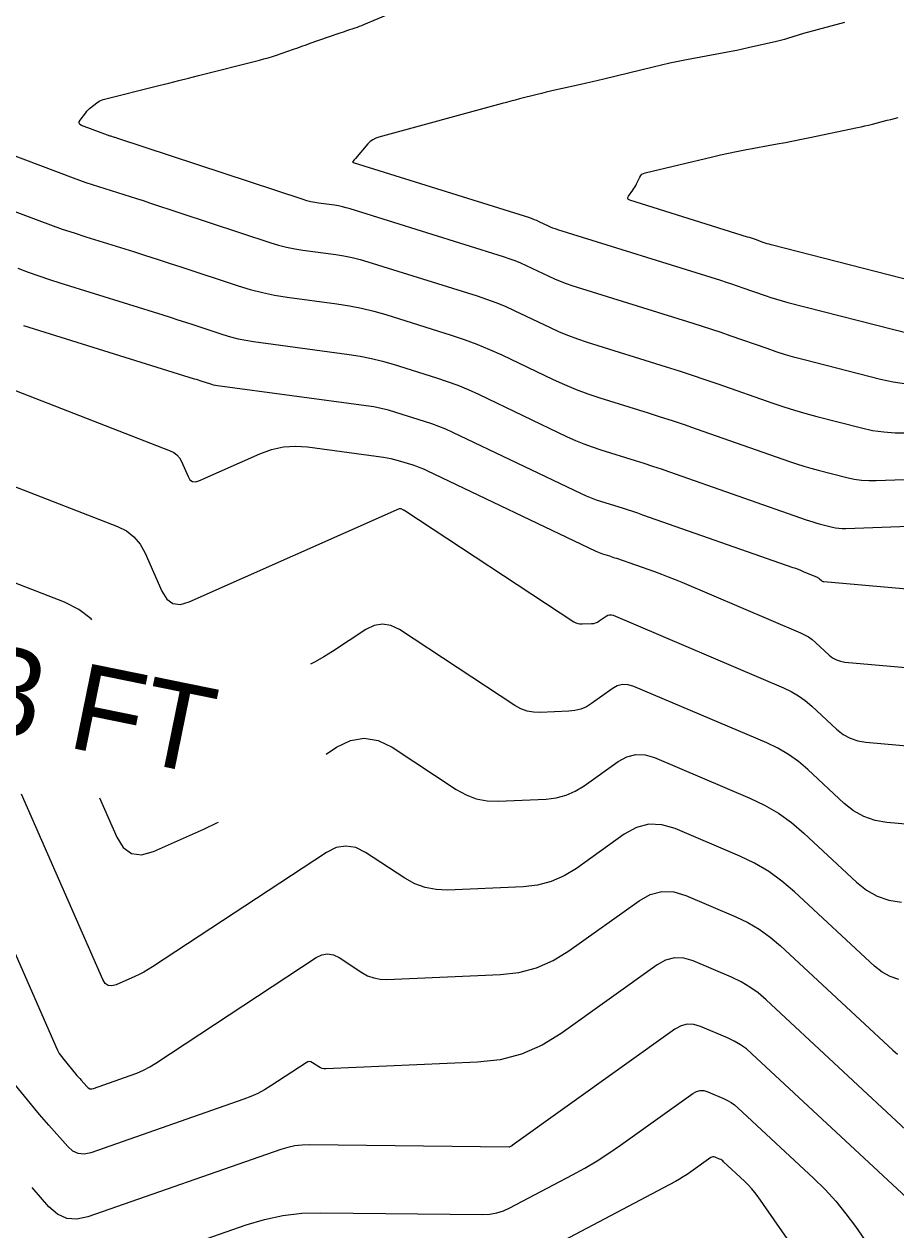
# Model space of a CAD drawing. Extents: x 1354696 to 1366163, y 660729 to 670380.
# Drawn here: x 1362099.4 to 1362159.9, y 664750.7 to 664834.4 of the extents above; entities that cross this region are included whole.
import ezdxf

# ---------------------------------------------------------------- set-up
doc = ezdxf.new("R2010")
doc.units = 0
doc.layers.add('R_Contour Annot', color=7, linetype='Continuous')
doc.layers.add('R_Contours', color=7, linetype='Continuous')

msp = doc.modelspace()

# ---------------------------------------------------------------- linework, layer by layer
at = {"layer": 'R_Contours'}
for points in [[(1362160.579, 664809.436), (1362159.676, 664809.566), (1362158.78, 664809.762), (1362153.498, 664811.117), (1362152.845, 664811.291), (1362152.197, 664811.48), (1362151.553, 664811.683), (1362150.912, 664811.899), (1362148.361, 664812.792), (1362147.722, 664813.013), (1362147.081, 664813.228), (1362146.439, 664813.438), (1362145.795, 664813.642), (1362137.397, 664816.263), (1362136.986, 664816.4), (1362136.581, 664816.55), (1362136.181, 664816.715), (1362135.787, 664816.895), (1362134.223, 664817.641), (1362133.829, 664817.821), (1362133.43, 664817.986), (1362133.025, 664818.137), (1362132.614, 664818.273), (1362121.979, 664821.603), (1362121.713, 664821.681), (1362121.444, 664821.747), (1362121.172, 664821.801), (1362120.898, 664821.844), (1362119.796, 664821.992), (1362119.523, 664822.036), (1362119.252, 664822.091), (1362118.983, 664822.16), (1362118.718, 664822.241), (1362105.859, 664826.484), (1362105.8, 664826.503), (1362105.741, 664826.522), (1362105.682, 664826.541), (1362105.623, 664826.56), (1362105.385, 664826.634), (1362105.326, 664826.653), (1362105.267, 664826.673), (1362105.209, 664826.693), (1362105.15, 664826.715), (1362103.35, 664827.393), (1362103.236, 664827.455), (1362103.181, 664827.534), (1362103.184, 664827.631), (1362103.246, 664827.745), (1362103.634, 664828.271), (1362103.714, 664828.372), (1362103.799, 664828.467), (1362103.891, 664828.555), (1362103.989, 664828.638), (1362104.395, 664828.957), (1362104.499, 664829.031), (1362104.609, 664829.092), (1362104.725, 664829.142), (1362104.847, 664829.18), (1362108.716, 664830.158), (1362109.402, 664830.332), (1362110.089, 664830.505), (1362110.775, 664830.679), (1362111.462, 664830.852), (1362115.697, 664831.92), (1362115.996, 664831.999), (1362116.293, 664832.084), (1362116.588, 664832.176), (1362116.881, 664832.274), (1362118.05, 664832.681), (1362118.343, 664832.782), (1362118.635, 664832.884), (1362118.927, 664832.986), (1362119.219, 664833.087), (1362121.152, 664833.761), (1362121.3, 664833.813), (1362121.449, 664833.864), (1362121.598, 664833.915), (1362121.746, 664833.965), (1362122.342, 664834.166), (1362122.49, 664834.218), (1362122.637, 664834.272), (1362122.784, 664834.329), (1362122.929, 664834.389), (1362124.929, 664835.236)], [(1362156.294, 664834.532), (1362153.45, 664833.774), (1362152.323, 664833.418), (1362152.134, 664833.36), (1362151.945, 664833.307), (1362151.754, 664833.257), (1362151.562, 664833.211), (1362149.608, 664832.764), (1362149.218, 664832.677), (1362148.827, 664832.594), (1362148.435, 664832.516), (1362148.042, 664832.441), (1362145.323, 664831.942), (1362144.74, 664831.83), (1362144.159, 664831.71), (1362143.579, 664831.58), (1362143.001, 664831.442), (1362139.59, 664830.601), (1362139.19, 664830.504), (1362138.79, 664830.408), (1362138.389, 664830.316), (1362137.987, 664830.225), (1362136.192, 664829.827), (1362135.884, 664829.758), (1362135.577, 664829.686), (1362135.27, 664829.612), (1362134.964, 664829.535), (1362133.741, 664829.225), (1362133.436, 664829.146), (1362133.13, 664829.067), (1362132.825, 664828.986), (1362132.521, 664828.904), (1362123.979, 664826.576), (1362123.762, 664826.501), (1362123.564, 664826.396), (1362123.384, 664826.263), (1362123.222, 664826.102), (1362122.347, 664825.096), (1362122.325, 664825.071), (1362122.303, 664825.045), (1362122.282, 664825.019), (1362122.26, 664824.994), (1362122.174, 664824.891), (1362122.159, 664824.867), (1362122.158, 664824.847), (1362122.17, 664824.831), (1362122.195, 664824.819), (1362134.428, 664820.989), (1362134.595, 664820.934), (1362134.759, 664820.872), (1362134.921, 664820.805), (1362135.081, 664820.733), (1362135.715, 664820.43), (1362135.874, 664820.357), (1362136.036, 664820.29), (1362136.201, 664820.229), (1362136.367, 664820.174), (1362147.674, 664816.644), (1362148.066, 664816.52), (1362148.456, 664816.393), (1362148.845, 664816.262), (1362149.233, 664816.128), (1362150.783, 664815.586), (1362151.172, 664815.454), (1362151.563, 664815.331), (1362151.957, 664815.217), (1362152.353, 664815.11), (1362160.897, 664812.919)], [(1362091.218, 664828.099), (1362102.767, 664823.75), (1362103.201, 664823.59), (1362103.638, 664823.437), (1362104.077, 664823.289), (1362104.518, 664823.148), (1362106.286, 664822.595), (1362106.727, 664822.456), (1362107.169, 664822.315), (1362107.609, 664822.173), (1362108.049, 664822.028), (1362116.468, 664819.25), (1362117.017, 664819.083), (1362117.573, 664818.942), (1362118.134, 664818.826), (1362118.701, 664818.736), (1362120.982, 664818.429), (1362121.55, 664818.34), (1362122.112, 664818.227), (1362122.669, 664818.091), (1362123.221, 664817.931), (1362130.8, 664815.558), (1362131.455, 664815.34), (1362132.101, 664815.099), (1362132.738, 664814.836), (1362133.366, 664814.55), (1362135.86, 664813.36), (1362136.488, 664813.074), (1362137.125, 664812.811), (1362137.771, 664812.57), (1362138.426, 664812.353), (1362143.915, 664810.639), (1362144.812, 664810.355), (1362145.707, 664810.063), (1362146.599, 664809.764), (1362147.488, 664809.456), (1362151.311, 664808.118), (1362152.067, 664807.863), (1362152.829, 664807.623), (1362153.595, 664807.4), (1362154.367, 664807.194), (1362157.462, 664806.4), (1362158.239, 664806.23), (1362159.022, 664806.117), (1362159.811, 664806.061), (1362160.606, 664806.062)], [(1362163.013, 664816.076), (1362151.209, 664819.104), (1362151.068, 664819.142), (1362150.929, 664819.182), (1362150.791, 664819.226), (1362150.653, 664819.272), (1362150.105, 664819.464), (1362149.968, 664819.511), (1362149.831, 664819.558), (1362149.693, 664819.603), (1362149.554, 664819.646), (1362141.395, 664822.194), (1362141.297, 664822.24), (1362141.249, 664822.303), (1362141.249, 664822.382), (1362141.299, 664822.478), (1362141.596, 664822.895), (1362141.668, 664823.001), (1362141.736, 664823.109), (1362141.799, 664823.221), (1362141.857, 664823.334), (1362142.086, 664823.807), (1362142.152, 664823.913), (1362142.235, 664823.998), (1362142.335, 664824.061), (1362142.453, 664824.102), (1362147.121, 664825.218), (1362147.68, 664825.348), (1362148.24, 664825.47), (1362148.801, 664825.584), (1362149.365, 664825.691), (1362151.621, 664826.104), (1362152.184, 664826.209), (1362152.747, 664826.318), (1362153.309, 664826.43), (1362153.871, 664826.546), (1362157.191, 664827.241), (1362157.45, 664827.297), (1362157.708, 664827.355), (1362157.965, 664827.417), (1362158.222, 664827.481), (1362159.248, 664827.744), (1362159.505, 664827.809), (1362159.762, 664827.87), (1362160.02, 664827.929)], [(1362093.831, 664823.253), (1362100.383, 664820.786), (1362101.193, 664820.488), (1362102.008, 664820.201), (1362102.827, 664819.925), (1362103.65, 664819.662), (1362106.949, 664818.63), (1362107.773, 664818.371), (1362108.596, 664818.108), (1362109.418, 664817.842), (1362110.239, 664817.573), (1362114.218, 664816.26), (1362115.052, 664816.006), (1362115.894, 664815.792), (1362116.745, 664815.616), (1362117.606, 664815.48), (1362121.066, 664815.014), (1362121.927, 664814.879), (1362122.78, 664814.708), (1362123.625, 664814.502), (1362124.462, 664814.259), (1362128.986, 664812.842), (1362129.885, 664812.543), (1362130.772, 664812.213), (1362131.647, 664811.851), (1362132.509, 664811.459), (1362136.063, 664809.763), (1362136.859, 664809.4), (1362137.668, 664809.066), (1362138.487, 664808.761), (1362139.318, 664808.485), (1362142.665, 664807.44), (1362143.501, 664807.176), (1362144.334, 664806.904), (1362145.165, 664806.625), (1362145.993, 664806.339), (1362152.474, 664804.07), (1362152.963, 664803.905), (1362153.456, 664803.75), (1362153.952, 664803.606), (1362154.451, 664803.472), (1362156.453, 664802.958), (1362156.956, 664802.848), (1362157.463, 664802.775), (1362157.973, 664802.739), (1362158.488, 664802.74), (1362168.903, 664803.129)], [(1362098.914, 664817.478), (1362099.642, 664817.209), (1362100.374, 664816.951), (1362101.109, 664816.704), (1362101.849, 664816.467), (1362108.98, 664814.238), (1362109.503, 664814.074), (1362110.025, 664813.907), (1362110.547, 664813.738), (1362111.068, 664813.567), (1362113.15, 664812.88), (1362113.673, 664812.721), (1362114.202, 664812.586), (1362114.737, 664812.476), (1362115.277, 664812.39), (1362121.911, 664811.496), (1362122.687, 664811.375), (1362123.456, 664811.221), (1362124.217, 664811.035), (1362124.971, 664810.816), (1362127.973, 664809.876), (1362128.719, 664809.628), (1362129.454, 664809.354), (1362130.179, 664809.054), (1362130.894, 664808.729), (1362137.052, 664805.79), (1362137.621, 664805.531), (1362138.199, 664805.292), (1362138.784, 664805.074), (1362139.378, 664804.877), (1362141.77, 664804.131), (1362142.367, 664803.942), (1362142.962, 664803.747), (1362143.556, 664803.548), (1362144.148, 664803.344), (1362153.637, 664800.022), (1362153.859, 664799.947), (1362154.083, 664799.876), (1362154.308, 664799.811), (1362154.535, 664799.75), (1362155.445, 664799.517), (1362155.673, 664799.467), (1362155.903, 664799.434), (1362156.135, 664799.417), (1362156.369, 664799.418), (1362168.855, 664799.884)], [(1362168.75, 664794.486), (1362154.85, 664795.719), (1362154.806, 664795.727), (1362154.765, 664795.741), (1362154.727, 664795.762), (1362154.692, 664795.789), (1362154.559, 664795.913), (1362154.525, 664795.943), (1362154.488, 664795.969), (1362154.449, 664795.992), (1362154.409, 664796.011), (1362153.443, 664796.422), (1362153.268, 664796.495), (1362153.092, 664796.565), (1362152.914, 664796.632), (1362152.735, 664796.696), (1362142.302, 664800.349), (1362141.947, 664800.471), (1362141.59, 664800.591), (1362141.233, 664800.708), (1362140.874, 664800.821), (1362139.438, 664801.269), (1362139.082, 664801.388), (1362138.73, 664801.519), (1362138.383, 664801.662), (1362138.041, 664801.818), (1362129.1, 664806.084), (1362128.623, 664806.302), (1362128.139, 664806.502), (1362127.648, 664806.685), (1362127.15, 664806.85), (1362125.146, 664807.478), (1362124.643, 664807.624), (1362124.134, 664807.748), (1362123.621, 664807.851), (1362123.103, 664807.932), (1362112.78, 664809.323), (1362112.644, 664809.345), (1362112.509, 664809.373), (1362112.375, 664809.407), (1362112.243, 664809.447), (1362111.718, 664809.62), (1362111.586, 664809.664), (1362111.454, 664809.706), (1362111.323, 664809.748), (1362111.191, 664809.79), (1362099.35, 664813.491)], [(1362097.418, 664809.509), (1362109.503, 664804.809), (1362109.752, 664804.685), (1362109.964, 664804.521), (1362110.137, 664804.317), (1362110.272, 664804.073), (1362110.735, 664803.018), (1362110.869, 664802.801), (1362111.04, 664802.68), (1362111.248, 664802.654), (1362111.493, 664802.724), (1362115.727, 664804.604), (1362116.529, 664804.898), (1362117.347, 664805.074), (1362118.183, 664805.134), (1362119.035, 664805.077), (1362124.295, 664804.367), (1362124.555, 664804.327), (1362124.813, 664804.275), (1362125.068, 664804.213), (1362125.321, 664804.14), (1362126.327, 664803.825), (1362126.577, 664803.741), (1362126.823, 664803.65), (1362127.066, 664803.549), (1362127.306, 664803.44), (1362139.031, 664797.845), (1362139.145, 664797.793), (1362139.261, 664797.745), (1362139.379, 664797.701), (1362139.498, 664797.662), (1362139.979, 664797.512), (1362140.099, 664797.474), (1362140.218, 664797.435), (1362140.337, 664797.394), (1362140.456, 664797.353), (1362143.105, 664796.426), (1362143.585, 664796.254), (1362144.062, 664796.074), (1362144.535, 664795.886), (1362145.006, 664795.69), (1362153.237, 664792.186), (1362153.521, 664792.05), (1362153.791, 664791.891), (1362154.046, 664791.709), (1362154.286, 664791.504), (1362155.215, 664790.639), (1362155.458, 664790.447), (1362155.722, 664790.301), (1362156.006, 664790.202), (1362156.312, 664790.151), (1362167.413, 664789.166)], [(1362096.89, 664803.034), (1362105.828, 664799.558), (1362106.454, 664799.246), (1362106.984, 664798.834), (1362107.418, 664798.322), (1362107.757, 664797.709), (1362108.92, 664795.061), (1362109.257, 664794.518), (1362109.686, 664794.214), (1362110.208, 664794.149), (1362110.823, 664794.323), (1362125.418, 664800.805), (1362125.425, 664800.807), (1362125.432, 664800.809), (1362125.439, 664800.809), (1362125.447, 664800.809), (1362125.487, 664800.803), (1362125.494, 664800.802), (1362125.506, 664800.798), (1362125.511, 664800.796), (1362125.667, 664800.722), (1362125.693, 664800.708), (1362125.719, 664800.694), (1362125.744, 664800.68), (1362125.769, 664800.664), (1362137.5, 664792.953), (1362137.636, 664792.878), (1362137.778, 664792.826), (1362137.927, 664792.797), (1362138.082, 664792.793), (1362138.742, 664792.821), (1362138.883, 664792.837), (1362139.018, 664792.872), (1362139.146, 664792.927), (1362139.267, 664793.002), (1362139.738, 664793.339), (1362139.858, 664793.406), (1362139.982, 664793.437), (1362140.109, 664793.433), (1362140.24, 664793.394), (1362152.065, 664788.36), (1362152.593, 664788.108), (1362153.094, 664787.813), (1362153.567, 664787.476), (1362154.012, 664787.095), (1362155.738, 664785.49), (1362156.189, 664785.132), (1362156.679, 664784.861), (1362157.207, 664784.678), (1362157.775, 664784.582), (1362166.075, 664783.846)], [(1362104.058, 664793.083), (1362104.004, 664793.147), (1362103.155, 664793.807), (1362102.152, 664794.307), (1362096.362, 664796.559)], [(1362164.738, 664778.526), (1362159.237, 664779.014), (1362158.408, 664779.154), (1362157.635, 664779.422), (1362156.92, 664779.817), (1362156.261, 664780.34), (1362153.739, 664782.686), (1362153.088, 664783.242), (1362152.397, 664783.735), (1362151.665, 664784.166), (1362150.893, 664784.535), (1362141.673, 664788.46), (1362141.278, 664788.578), (1362140.894, 664788.589), (1362140.521, 664788.495), (1362140.161, 664788.294), (1362138.741, 664787.278), (1362138.376, 664787.054), (1362137.991, 664786.888), (1362137.586, 664786.781), (1362137.16, 664786.733), (1362135.172, 664786.648), (1362134.705, 664786.662), (1362134.257, 664786.748), (1362133.829, 664786.904), (1362133.421, 664787.131), (1362125.398, 664792.404), (1362124.817, 664792.69), (1362124.236, 664792.786), (1362123.655, 664792.69), (1362123.074, 664792.404), (1362120.75, 664790.876), (1362120.162, 664790.507), (1362119.561, 664790.162), (1362119.235, 664789.993)], [(1362120.318, 664783.76), (1362121.039, 664784.233), (1362122.002, 664784.708), (1362122.965, 664784.866), (1362123.929, 664784.708), (1362124.892, 664784.233), (1362129.342, 664781.308), (1362130.023, 664780.93), (1362130.737, 664780.67), (1362131.483, 664780.527), (1362132.262, 664780.503), (1362135.578, 664780.645), (1362136.288, 664780.725), (1362136.964, 664780.904), (1362137.607, 664781.18), (1362138.216, 664781.555), (1362140.583, 664783.249), (1362141.184, 664783.583), (1362141.805, 664783.741), (1362142.446, 664783.722), (1362143.106, 664783.525), (1362149.721, 664780.709), (1362150.737, 664780.224), (1362151.699, 664779.657), (1362152.609, 664779.008), (1362153.465, 664778.277), (1362157.126, 664774.871), (1362157.814, 664774.325), (1362158.561, 664773.912), (1362159.368, 664773.633), (1362160.234, 664773.487)], [(1362160.054, 664768.116), (1362159.452, 664768.324), (1362158.895, 664768.632), (1362158.381, 664769.039), (1362152.819, 664774.215), (1362151.95, 664774.957), (1362151.026, 664775.616), (1362150.048, 664776.192), (1362149.016, 664776.684), (1362144.538, 664778.591), (1362143.614, 664778.866), (1362142.717, 664778.893), (1362141.848, 664778.672), (1362141.005, 664778.203), (1362137.69, 664775.831), (1362136.837, 664775.306), (1362135.937, 664774.919), (1362134.99, 664774.67), (1362133.996, 664774.557), (1362128.748, 664774.332), (1362127.953, 664774.357), (1362127.191, 664774.502), (1362126.462, 664774.768), (1362125.767, 664775.154), (1362123.052, 664776.939), (1362122.373, 664777.274), (1362121.694, 664777.385), (1362121.016, 664777.274), (1362120.337, 664776.939), (1362108.261, 664769.002), (1362107.964, 664768.815), (1362107.66, 664768.641), (1362107.349, 664768.48), (1362107.031, 664768.331), (1362105.747, 664767.761), (1362105.449, 664767.676), (1362105.195, 664767.708), (1362104.986, 664767.855), (1362104.823, 664768.119), (1362099.178, 664780.979)], [(1362104.596, 664780.728), (1362105.794, 664777.997), (1362106.244, 664777.273), (1362106.818, 664776.867), (1362107.515, 664776.781), (1362108.336, 664777.013), (1362111.866, 664778.581), (1362112.739, 664778.99), (1362112.849, 664779.047)], [(1362096.118, 664775.858), (1362101.559, 664763.462), (1362101.673, 664763.225), (1362101.802, 664762.998), (1362101.947, 664762.781), (1362102.107, 664762.573), (1362102.926, 664761.585), (1362103.021, 664761.471), (1362103.117, 664761.357), (1362103.214, 664761.245), (1362103.312, 664761.133), (1362103.705, 664760.687), (1362103.808, 664760.595), (1362103.922, 664760.544), (1362104.047, 664760.533), (1362104.182, 664760.562), (1362106.724, 664761.449), (1362107.187, 664761.627), (1362107.638, 664761.832), (1362108.074, 664762.065), (1362108.497, 664762.325), (1362119.635, 664769.645), (1362120.029, 664769.839), (1362120.423, 664769.904), (1362120.818, 664769.839), (1362121.212, 664769.645), (1362122.789, 664768.608), (1362123.193, 664768.384), (1362123.616, 664768.229), (1362124.059, 664768.145), (1362124.521, 664768.13), (1362132.413, 664768.469), (1362133.692, 664768.614), (1362134.911, 664768.935), (1362136.068, 664769.433), (1362137.164, 664770.107), (1362142.034, 664773.592), (1362142.809, 664774.023), (1362143.609, 664774.227), (1362144.435, 664774.202), (1362145.285, 664773.948), (1362148.737, 664772.479), (1362149.578, 664772.078), (1362150.374, 664771.608), (1362151.127, 664771.071), (1362151.836, 664770.466), (1362159.637, 664763.207), (1362159.975, 664762.939)], [(1362160.893, 664757.376), (1362150.852, 664766.718), (1362150.305, 664767.186), (1362149.723, 664767.601), (1362149.107, 664767.963), (1362148.457, 664768.273), (1362145.79, 664769.409), (1362145.132, 664769.605), (1362144.494, 664769.624), (1362143.876, 664769.467), (1362143.277, 664769.134), (1362136.638, 664764.383), (1362135.298, 664763.559), (1362133.884, 664762.951), (1362132.395, 664762.558), (1362130.831, 664762.381), (1362120.294, 664761.929), (1362120.165, 664761.933), (1362120.042, 664761.956), (1362119.924, 664761.999), (1362119.811, 664762.062), (1362119.372, 664762.35), (1362119.262, 664762.404), (1362119.152, 664762.423), (1362119.043, 664762.404), (1362118.933, 664762.35), (1362116.487, 664760.743), (1362116.036, 664760.466), (1362115.57, 664760.218), (1362115.09, 664759.999), (1362114.595, 664759.809), (1362103.983, 664756.105), (1362103.533, 664756.008), (1362103.117, 664756.046), (1362102.737, 664756.217), (1362102.391, 664756.522), (1362101.08, 664758.009), (1362100.754, 664758.383), (1362100.43, 664758.758), (1362100.11, 664759.136), (1362099.792, 664759.517), (1362097.062, 664762.815)], [(1362161.571, 664752.081), (1362149.869, 664762.97), (1362149.482, 664763.3), (1362149.071, 664763.593), (1362148.636, 664763.849), (1362148.178, 664764.068), (1362146.294, 664764.87), (1362145.83, 664765.008), (1362145.379, 664765.022), (1362144.943, 664764.911), (1362144.52, 664764.675), (1362133.233, 664756.6), (1362133.215, 664756.587), (1362133.196, 664756.574), (1362133.176, 664756.563), (1362133.156, 664756.552), (1362133.057, 664756.499), (1362133.046, 664756.495), (1362133.036, 664756.491), (1362133.024, 664756.489), (1362133.013, 664756.489), (1362119.152, 664756.646), (1362118.648, 664756.63), (1362118.151, 664756.571), (1362117.662, 664756.469), (1362117.179, 664756.323), (1362103.784, 664751.648), (1362103.018, 664751.484), (1362102.312, 664751.547), (1362101.665, 664751.838), (1362101.078, 664752.357), (1362099.909, 664753.683)], [(1362102.805, 664746.918), (1362114.764, 664751.092), (1362116.033, 664751.475), (1362117.32, 664751.744), (1362118.626, 664751.9), (1362119.951, 664751.941), (1362131.173, 664751.814), (1362131.67, 664751.839), (1362132.153, 664751.923), (1362132.621, 664752.069), (1362133.074, 664752.274), (1362137.41, 664754.566), (1362138.272, 664755.041), (1362139.117, 664755.544), (1362139.945, 664756.075), (1362140.755, 664756.634), (1362145.762, 664760.217), (1362146.009, 664760.355), (1362146.264, 664760.419), (1362146.527, 664760.411), (1362146.798, 664760.331), (1362147.898, 664759.863), (1362148.166, 664759.735), (1362148.42, 664759.585), (1362148.659, 664759.414), (1362148.885, 664759.221), (1362154.138, 664754.333), (1362154.935, 664753.552), (1362155.686, 664752.731), (1362156.392, 664751.871), (1362157.053, 664750.972), (1362160.25, 664746.374)], [(1362158.549, 664741.163), (1362150.29, 664753.043), (1362150.077, 664753.331), (1362149.851, 664753.607), (1362149.61, 664753.871), (1362149.354, 664754.122), (1362147.902, 664755.473), (1362147.837, 664755.528), (1362147.768, 664755.578), (1362147.695, 664755.62), (1362147.618, 664755.657), (1362147.303, 664755.792), (1362147.225, 664755.815), (1362147.149, 664755.817), (1362147.076, 664755.798), (1362147.005, 664755.759), (1362145.617, 664754.766), (1362145.36, 664754.588), (1362145.097, 664754.419), (1362144.828, 664754.259), (1362144.554, 664754.109), (1362133.091, 664748.049)]]:
    msp.add_lwpolyline(points, dxfattribs=at)

# ---------------------------------------------------------------- texts
at = {"layer": 'R_Contour Annot'}
msp.add_text('773 FT', height=6, rotation=348.49125, dxfattribs=at).set_placement((1362086.945, 664787.383))

doc.saveas('drawing.dxf')
